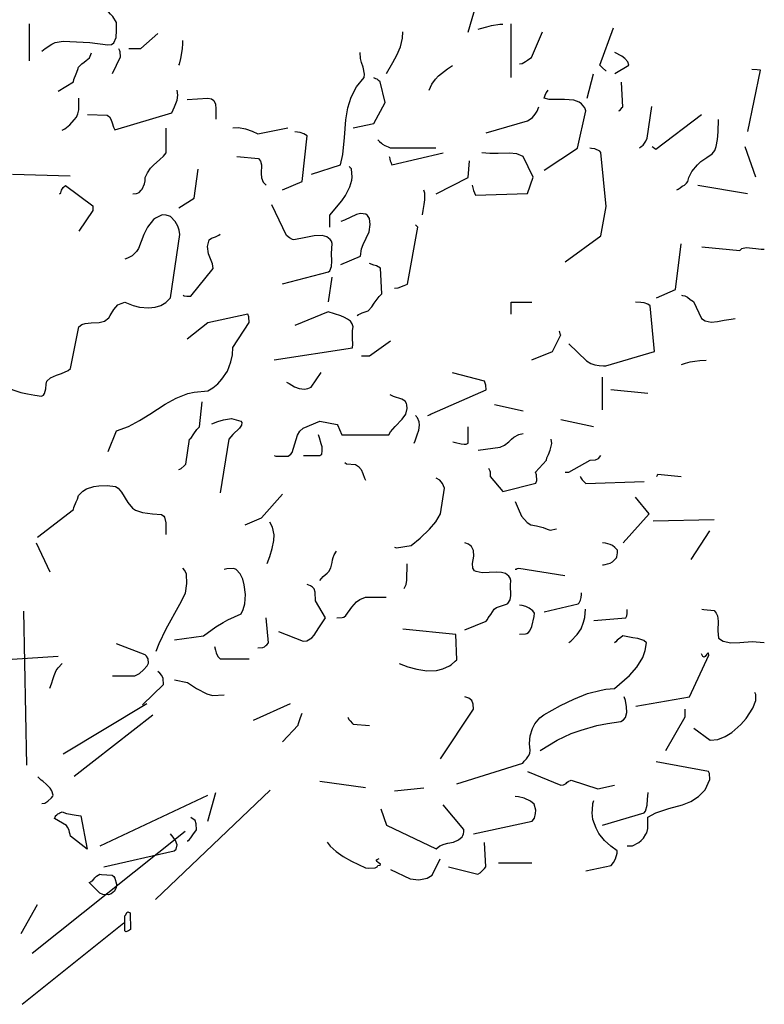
# Model space of a CAD drawing. Header units: metres. Extents: x 104013 to 108981, y 427946 to 428479.
# Tile 327 of 330: x 108970.25 to 108972.32, y 428298.07 to 428300.81. Entities that reach past the tile are written whole.
import ezdxf

# ---------------------------------------------------------------- set-up
doc = ezdxf.new("R2010")
doc.units = ezdxf.units.M
doc.layers.add('N-WE-GR-BOOM-SD', color=90, linetype='Continuous', lineweight=25)

# ---------------------------------------------------------------- blocks, each defined once
blk = doc.blocks.new('SGR-BOOM_S02_G_ZIJ-D')
at = {"flags": 128}
for points in [[(1.7459, 6.422), (1.7882, 6.5654)], [(0.2635, 6.3552), (0.2746, 6.3652), (0.298, 6.3797), (0.3102, 6.3853), (0.338, 6.3908), (0.4303, 6.3853), (0.4926, 6.3775), (0.5059, 6.3786), (0.5137, 6.3842), (0.5215, 6.4031), (0.5226, 6.4275), (0.5226, 6.4553), (0.5104, 6.4765), (0.5026, 6.4842), (0.4948, 6.492), (0.4804, 6.5009), (0.4648, 6.5087), (0.4615, 6.5076), (0.4537, 6.5065), (0.4448, 6.5009), (0.4403, 6.4965), (0.4359, 6.4931)], [(0.2201, 6.3219), (0.2201, 6.4509)], [(1.7804, 6.432), (1.7893, 6.4342), (1.8104, 6.4398), (1.8271, 6.4453), (1.856, 6.4498), (1.866, 6.4498)], [(1.8949, 6.264), (1.8949, 6.4509)], [(2.2264, 6.2874), (2.2241, 6.2874), (2.213, 6.2974), (2.2041, 6.3074), (2.2508, 6.4364)], [(0.566, 6.3652), (0.6082, 6.3652), (0.6672, 6.4175)], [(1.4623, 6.2785), (1.4835, 6.3163), (1.4979, 6.3419), (1.5102, 6.3708), (1.5179, 6.4008), (1.5191, 6.4231)], [(1.9239, 6.3119), (1.9339, 6.313), (1.945, 6.3197), (1.9528, 6.3241), (1.9606, 6.3297), (1.9661, 6.3341), (2.005, 6.4231)], [(0.7395, 6.3074), (0.7417, 6.3108), (0.7473, 6.3308), (0.7528, 6.3641), (0.7539, 6.3819), (0.7539, 6.3931)], [(0.3202, 6.2162), (0.3736, 6.2496), (0.3747, 6.2574), (0.3825, 6.2774), (0.3881, 6.2919), (0.3914, 6.2996), (0.4025, 6.3119), (0.4103, 6.3174), (0.4181, 6.323), (0.4292, 6.333), (0.4359, 6.3497)], [(0.5093, 6.2785), (0.5371, 6.3363), (0.536, 6.353), (0.5349, 6.3564), (0.5315, 6.3641)], [(1.201, 5.9282), (1.3022, 5.9604), (1.31, 5.996), (1.3155, 6.0561), (1.32, 6.1173), (1.3278, 6.1584), (1.3389, 6.1962), (1.3578, 6.2318), (1.3845, 6.264), (1.3856, 6.2763), (1.3812, 6.2996), (1.3756, 6.3163), (1.3711, 6.3308), (1.37, 6.3508)], [(2.2564, 6.2785), (2.3042, 6.3074), (2.3009, 6.3185), (2.2909, 6.3308), (2.2808, 6.3386), (2.2564, 6.3508)], [(1.6102, 6.2207), (1.6191, 6.2407), (1.6325, 6.2585), (1.6425, 6.2696), (1.6736, 6.2941), (1.6914, 6.3063)], [(2.1596, 6.1918), (2.1819, 6.2774)], [(2.7179, 6.0761), (2.7624, 6.2896), (2.7513, 6.2907), (2.7324, 6.2919)], [(1.3456, 6.0894), (1.4179, 6.1039), (1.4568, 6.1773), (1.4401, 6.2496), (1.4345, 6.254), (1.429, 6.2585), (1.4245, 6.2596), (1.4179, 6.2629)], [(2.2697, 6.1484), (2.2731, 6.1495), (2.282, 6.1595), (2.2842, 6.1606), (2.2797, 6.2485)], [(0.4225, 6.135), (0.4904, 6.1328), (0.4982, 6.1273), (0.5037, 6.1195), (0.5082, 6.1061), (0.5126, 6.0917), (0.5171, 6.0828), (0.715, 6.1417), (0.725, 6.1617), (0.7339, 6.1851), (0.7361, 6.2029), (0.7339, 6.2207)], [(2.0106, 5.9415), (2.1263, 6.0183), (2.1552, 6.1484), (2.1518, 6.1584), (2.1396, 6.1729), (2.1318, 6.1784), (2.1129, 6.1851), (2.0807, 6.1873), (2.0273, 6.1873), (2.0106, 6.1918), (2.0117, 6.1962), (2.0128, 6.1995), (2.0139, 6.2029), (2.0173, 6.2107), (2.0217, 6.2162), (2.0239, 6.2207)], [(0.3347, 6.0806), (0.3436, 6.0861), (0.3603, 6.0995), (0.3758, 6.1173), (0.3836, 6.1261), (0.3892, 6.1373), (0.3925, 6.1517), (0.3925, 6.1918)], [(0.7684, 6.1873), (0.8407, 6.1918), (0.8529, 6.1895), (0.8618, 6.184), (0.8674, 6.1717), (0.8685, 6.1551), (0.8685, 6.1195)], [(1.8082, 6.0717), (1.9528, 6.1139), (1.9617, 6.1195), (1.9695, 6.125), (1.9784, 6.1362), (1.9861, 6.1473), (1.9917, 6.1617)], [(2.342, 6.0194), (2.3476, 6.0238), (2.3542, 6.0294), (2.3587, 6.0361), (2.3643, 6.0427), (2.3687, 6.0528), (2.3843, 6.1628)], [(2.3854, 6.0238), (2.3887, 6.0216), (2.3954, 6.0172), (2.3987, 6.0149), (2.5578, 6.135)], [(2.4721, 5.8737), (2.4766, 5.8759), (2.4832, 5.8804), (2.4899, 5.8859), (2.4977, 5.8904), (2.5055, 5.8971), (2.5099, 5.9026), (2.5133, 5.916), (2.5233, 5.9371), (2.5433, 5.9604), (2.5555, 5.9716), (2.5755, 5.986), (2.5945, 5.9983), (2.6034, 6.0105), (2.6089, 6.0238), (2.6134, 6.0483), (2.6156, 6.075), (2.6167, 6.1184)], [(0.5804, 5.8592), (0.5927, 5.8604), (0.596, 5.8626), (0.6016, 5.8648), (0.6094, 5.8726), (0.6127, 5.8759), (0.6205, 5.8948), (0.6227, 5.9048), (0.6227, 5.916), (0.6305, 5.9326), (0.6416, 5.9493), (0.6516, 5.9593), (0.6739, 5.9794), (0.6861, 5.9905), (0.6961, 6.0027), (0.6961, 6.0883)], [(0.9274, 6.0894), (0.9474, 6.0906), (0.9719, 6.0861), (0.9953, 6.0772), (1.0142, 6.0683), (1.1187, 6.0894)], [(1.1009, 5.8737), (1.1687, 5.9026), (1.1865, 6.0616), (1.1743, 6.0683), (1.1621, 6.0728), (1.1432, 6.075)], [(1.4323, 6.0472), (1.4379, 6.0416), (1.4445, 6.0361), (1.4479, 6.0327), (1.4557, 6.0283), (1.4679, 6.0227), (1.4746, 6.0194), (1.6336, 6.0194)], [(1.4712, 5.9894), (1.4723, 5.9871), (1.4735, 5.9805), (1.4746, 5.9749), (1.4768, 5.9693), (1.4801, 5.9604), (1.6592, 6.0027)], [(1.7604, 5.8893), (1.7626, 5.8804), (1.7648, 5.8715), (1.7715, 5.8548), (1.9528, 5.8604), (1.9717, 5.9171), (1.9372, 5.9894), (1.915, 5.9983), (1.8883, 6.0016), (1.8505, 6.0005), (1.8215, 5.9994), (1.7937, 6.0027)], [(2.0829, 5.6235), (2.2074, 5.7136), (2.2264, 5.8159), (2.2074, 6.0038), (2.2041, 6.0083), (2.1863, 6.0161), (2.1752, 6.0172), (2.1685, 6.0183)], [(2.7468, 5.9171), (2.709, 6.0227)], [(0.9419, 5.9894), (1.0164, 5.9827), (1.0242, 5.9738), (1.0275, 5.9604), (1.0264, 5.9304), (1.0275, 5.9149), (1.0331, 5.9004), (1.0431, 5.8893)], [(1.6347, 5.8592), (1.7459, 5.916), (1.7504, 5.9749)], [(0.1612, 5.9282), (0.3625, 5.9226)], [(0.7395, 5.8114), (0.7929, 5.8448), (0.8073, 5.9449)], [(1.2644, 5.7436), (1.2644, 5.7858), (1.3066, 5.8359), (1.3189, 5.8537), (1.3344, 5.8837), (1.3411, 5.9071), (1.3422, 5.9182), (1.34, 5.9471), (1.3367, 5.9493), (1.3356, 5.9515), (1.3322, 5.9549)], [(0.3247, 5.8592), (0.3291, 5.8637), (0.3324, 5.8726), (0.338, 5.8815), (0.3458, 5.8882), (0.4403, 5.8181), (0.4403, 5.8014), (0.3925, 5.7302)], [(2.5444, 5.8893), (2.7168, 5.8604)], [(1.5869, 5.787), (1.5891, 5.8014), (1.5925, 5.8225), (1.5947, 5.8392), (1.5947, 5.8615), (1.5913, 5.8726)], [(1.1009, 5.5467), (1.2599, 5.589), (1.2644, 5.5923), (1.2711, 5.6068), (1.2722, 5.6257), (1.2711, 5.6524), (1.2733, 5.6869), (1.2711, 5.6947), (1.2666, 5.7013), (1.2544, 5.7102), (1.2377, 5.7147), (1.2099, 5.7136), (1.181, 5.708), (1.1398, 5.7002), (1.1354, 5.7013), (1.1243, 5.7069), (1.1143, 5.7147), (1.0631, 5.8214)], [(0.1323, 5.1887), (0.1901, 5.1686), (0.2135, 5.1642), (0.239, 5.1597), (0.2624, 5.1564), (0.2691, 5.1597), (0.2724, 5.1653), (0.2768, 5.182), (0.278, 5.1975), (0.2813, 5.2087), (0.2935, 5.2198), (0.3147, 5.2298), (0.3324, 5.2354), (0.3547, 5.2454), (0.3636, 5.252), (0.3925, 5.3977), (0.4025, 5.4055), (0.4147, 5.4088), (0.4348, 5.4111), (0.4626, 5.4122), (0.4815, 5.4166), (0.4959, 5.4289), (0.5015, 5.4366), (0.5137, 5.4578), (0.5282, 5.4733), (0.5393, 5.4789), (0.5515, 5.4834), (0.5816, 5.4711), (0.6027, 5.4656), (0.6349, 5.4633), (0.6572, 5.4656), (0.6772, 5.4711), (0.695, 5.4822), (0.7106, 5.4978), (0.7428, 5.718), (0.7406, 5.7336), (0.7361, 5.7469), (0.7272, 5.7636), (0.7106, 5.7814), (0.7039, 5.7836), (0.6994, 5.7847), (0.6961, 5.7858), (0.6816, 5.787), (0.6583, 5.7747), (0.6516, 5.7703), (0.6305, 5.7436), (0.6183, 5.718), (0.5994, 5.6702), (0.5927, 5.6591), (0.5771, 5.6446), (0.5615, 5.6357), (0.5515, 5.6324)], [(1.3033, 5.6146), (1.3711, 5.6435), (1.3756, 5.668), (1.3812, 5.6835), (1.4012, 5.728), (1.4056, 5.7536), (1.4034, 5.7736), (1.3956, 5.7847), (1.3901, 5.7892), (1.3711, 5.7914), (1.3578, 5.7881), (1.3155, 5.7681), (1.3033, 5.7636)], [(1.4901, 5.5323), (1.5024, 5.5334), (1.5235, 5.5412), (1.5346, 5.5456), (1.5713, 5.7436), (1.5624, 5.7525)], [(0.755, 5.5078), (0.7584, 5.5056), (0.7673, 5.5034), (0.7817, 5.5034), (0.8596, 5.6001), (0.8574, 5.6168), (0.8429, 5.6513), (0.8396, 5.6769), (0.8451, 5.7002), (0.854, 5.7058), (0.8674, 5.7102), (0.8785, 5.7158), (0.884, 5.7191)], [(2.401, 5.4978), (2.4666, 5.5267), (2.4866, 5.6858)], [(2.5589, 5.6757), (2.6901, 5.6624), (2.6979, 5.6691), (2.7123, 5.6735), (2.7468, 5.6702), (2.7646, 5.6669), (2.7757, 5.6669)], [(1.36, 5.4366), (1.3645, 5.44), (1.37, 5.4422), (1.3778, 5.4455), (1.3845, 5.4478), (1.3978, 5.4533), (1.4112, 5.4667), (1.419, 5.48), (1.4368, 5.5023), (1.4457, 5.5123), (1.4412, 5.6012), (1.4268, 5.609), (1.4179, 5.6112), (1.4023, 5.6179)], [(1.2599, 5.4845), (1.2733, 5.5701)], [(1.8949, 5.4411), (1.8949, 5.4834), (1.9672, 5.4834)], [(2.0962, 5.3388), (2.1574, 5.2787), (2.173, 5.2698), (2.1863, 5.2654), (2.2019, 5.2632), (2.2163, 5.262), (2.2252, 5.262), (2.3943, 5.311), (2.3787, 5.47), (2.3709, 5.4767), (2.3576, 5.4811), (2.3465, 5.4822), (2.3276, 5.4834)], [(2.4877, 5.5078), (2.491, 5.5067), (2.4999, 5.5056), (2.5088, 5.5), (2.5177, 5.4923), (2.53, 5.4856), (2.5578, 5.4266), (2.57, 5.4177), (2.5911, 5.4133), (2.6134, 5.4155), (2.6367, 5.42), (2.6601, 5.4244), (2.6745, 5.4266)], [(1.0709, 5.2821), (1.3433, 5.3243), (1.3445, 5.3366), (1.3433, 5.3566), (1.3433, 5.3844), (1.3456, 5.3977), (1.3422, 5.4077), (1.3367, 5.4166), (1.3267, 5.4244), (1.3155, 5.43), (1.3033, 5.4355), (1.2588, 5.45), (1.1432, 5.4022)], [(0.4937, 4.964), (0.5226, 5.0363), (0.5649, 5.0508), (0.6027, 5.0719), (0.6394, 5.0941), (0.6928, 5.1286), (0.7306, 5.1497), (0.7717, 5.1653), (0.7929, 5.1697), (0.8407, 5.1753), (0.8585, 5.1853), (0.8752, 5.1987), (0.8896, 5.2153), (0.9085, 5.2431), (0.9207, 5.2754), (0.9263, 5.2999), (0.9274, 5.3254), (0.9841, 5.4122), (0.983, 5.4322), (0.9797, 5.4411), (0.8407, 5.4111), (0.7684, 5.3544)], [(1.9672, 5.2821), (2.0395, 5.311), (2.0684, 5.3699), (2.0662, 5.3733), (2.0651, 5.3777), (2.064, 5.381), (2.0629, 5.3822)], [(1.3756, 5.2965), (1.4034, 5.2965), (1.4757, 5.3488)], [(2.4877, 5.2665), (2.5022, 5.2709), (2.5177, 5.2754), (2.5344, 5.2776), (2.5511, 5.2798), (2.5733, 5.281)], [(1.1143, 5.2053), (1.1232, 5.1998), (1.1421, 5.1887), (1.1587, 5.1831), (1.1765, 5.1809), (1.1888, 5.1831), (1.1999, 5.1875), (1.2344, 5.2387)], [(1.6058, 5.0886), (1.6091, 5.0897), (1.6136, 5.093), (1.6169, 5.0952), (1.6203, 5.0963), (1.8082, 5.1786), (1.8071, 5.1942), (1.8026, 5.2087), (1.6914, 5.2376)], [(2.213, 5.1086), (2.213, 5.222)], [(2.2419, 5.1798), (2.3709, 5.1664)], [(0.7395, 4.9017), (0.7439, 4.9028), (0.7484, 4.9051), (0.7584, 4.914), (0.7639, 4.9195), (0.7773, 5.0063), (0.7817, 5.0096), (0.7917, 5.0252), (0.8029, 5.0407), (0.8118, 5.0496), (0.8207, 5.1364)], [(1.0709, 4.9496), (1.0776, 4.9473), (1.1198, 4.9473), (1.1298, 4.9551), (1.1343, 4.9607), (1.1521, 5.0207), (1.161, 5.0341), (1.1721, 5.0452), (1.2299, 5.0697), (1.29, 5.0574), (1.2933, 5.0541), (1.2989, 5.0407), (1.3066, 5.0218), (1.4701, 5.0218), (1.4757, 5.0318), (1.4924, 5.0508), (1.5168, 5.0763), (1.5291, 5.0941), (1.5335, 5.113), (1.5324, 5.1264), (1.5313, 5.1308), (1.5268, 5.1386), (1.5157, 5.1464), (1.4868, 5.1553), (1.4746, 5.1608)], [(1.8371, 5.1275), (1.9372, 5.1052)], [(0.8551, 5.0596), (0.8752, 5.0685), (0.8952, 5.0741), (0.923, 5.0786), (0.9552, 5.0697), (0.9586, 5.0652), (0.9574, 5.0552), (0.9508, 5.0452), (0.9274, 5.0229), (0.9141, 5.0063), (0.884, 4.8205)], [(1.558, 4.9929), (1.5613, 5.0007), (1.5691, 5.0218), (1.5747, 5.0385), (1.5769, 5.0552), (1.5758, 5.0674), (1.5702, 5.0808), (1.5669, 5.083), (1.5658, 5.0852), (1.5624, 5.0886)], [(2.0684, 5.0752), (2.1819, 5.0508)], [(1.6925, 4.9974), (1.7014, 4.9951), (1.7215, 4.9907), (1.7315, 4.9896), (1.7393, 4.9896), (1.7459, 4.9929), (1.7459, 5.0496)], [(1.1732, 4.9496), (1.2299, 4.9496), (1.2366, 4.9551), (1.2388, 4.9662), (1.2377, 4.9807), (1.2344, 4.9907), (1.2288, 5.0118), (1.2255, 5.0218)], [(1.7804, 4.9685), (1.8571, 4.9785), (1.8727, 4.9862), (1.8872, 4.9974), (1.8961, 5.0063), (1.905, 5.0141), (1.9227, 5.0229), (1.9372, 5.0263)], [(1.8171, 4.9062), (1.8215, 4.8962), (1.8227, 4.8928), (1.8227, 4.8773), (1.866, 4.825), (1.9817, 4.8539), (1.985, 4.8628), (1.9839, 4.8828), (1.9806, 4.8917), (2.0184, 4.934), (2.0195, 4.9418), (2.0251, 4.954), (2.0306, 4.9685), (2.0351, 4.9829), (2.0373, 4.9918), (2.034, 5.0063)], [(2.0829, 4.8917), (2.0962, 4.8917), (2.1707, 4.934), (2.1885, 4.9351), (2.1997, 4.9395), (2.2074, 4.9496)], [(1.3167, 4.9251), (1.3233, 4.9206), (1.3545, 4.9184), (1.3645, 4.9117), (1.3734, 4.9017), (1.38, 4.8873), (1.3856, 4.8717), (1.3889, 4.8639)], [(1.4901, 4.6315), (1.4968, 4.6293), (1.548, 4.6371), (1.5791, 4.6626), (1.6114, 4.6938), (1.6336, 4.7193), (1.6492, 4.7471), (1.6636, 4.8361), (1.657, 4.8528), (1.6469, 4.8639), (1.6347, 4.8717)], [(2.1352, 4.8773), (2.1363, 4.8762), (2.1374, 4.8728), (2.1429, 4.865), (2.1552, 4.8528), (2.3576, 4.8595)], [(2.401, 4.8773), (2.4032, 4.8795), (2.4043, 4.8817), (2.4054, 4.885), (2.4866, 4.8773)], [(0.2479, 4.666), (0.3736, 4.7627), (0.3747, 4.7694), (0.3825, 4.7894), (0.3869, 4.7983), (0.3914, 4.8105), (0.4058, 4.8261), (0.4192, 4.8339), (0.4437, 4.8417), (0.4615, 4.845), (0.4904, 4.8461), (0.5193, 4.8417), (0.5293, 4.8361), (0.5404, 4.8228), (0.5627, 4.7861), (0.5793, 4.7672), (0.5893, 4.7605), (0.6138, 4.7516), (0.6483, 4.7471), (0.6794, 4.7449), (0.6872, 4.7394), (0.6905, 4.736), (0.695, 4.716), (0.695, 4.6749)], [(0.9708, 4.7093), (1.0275, 4.7338), (1.0998, 4.815)], [(2.2853, 4.6459), (2.3754, 4.7471), (2.3276, 4.805)], [(1.9094, 4.7905), (1.9194, 4.7661), (1.9316, 4.7394), (1.9506, 4.7171), (1.9639, 4.7093), (1.9839, 4.7049), (2.0062, 4.6993), (2.0206, 4.6938), (2.0306, 4.6904), (2.0529, 4.6949)], [(2.3898, 4.7227), (2.6011, 4.7271)], [(1.0475, 4.5748), (1.0564, 4.5992), (1.0642, 4.627), (1.0698, 4.6548), (1.0709, 4.6738), (1.0653, 4.7004), (1.0564, 4.7182)], [(2.5211, 4.5881), (2.5867, 4.6882)], [(0.2435, 4.6459), (0.2913, 4.5459)], [(1.7348, 4.3435), (1.8082, 4.3735), (1.8127, 4.3802), (1.816, 4.3857), (1.8249, 4.3968), (1.836, 4.4157), (1.8449, 4.4213), (1.8649, 4.428), (1.8794, 4.4335), (1.8838, 4.4358), (1.8916, 4.448), (1.8938, 4.4636), (1.8927, 4.4992), (1.8938, 4.5158), (1.8916, 4.5236), (1.8872, 4.5303), (1.876, 4.5392), (1.8616, 4.5436), (1.8449, 4.5447), (1.8193, 4.5436), (1.7949, 4.5425), (1.7737, 4.547), (1.7682, 4.5492), (1.7626, 4.5581), (1.7615, 4.5748), (1.7659, 4.6004), (1.7648, 4.6193), (1.757, 4.6337), (1.7526, 4.6371), (1.747, 4.6415), (1.7348, 4.6459)], [(2.213, 4.5703), (2.2163, 4.5703), (2.2219, 4.5714), (2.2308, 4.5737), (2.2397, 4.5759), (2.2475, 4.5803), (2.2519, 4.5837), (2.2597, 4.5915), (2.2619, 4.5948), (2.2631, 4.5981), (2.2642, 4.6048), (2.2653, 4.6115), (2.2653, 4.6204), (2.2564, 4.6304), (2.2475, 4.6371), (2.2397, 4.6404), (2.223, 4.6448), (2.213, 4.6459)], [(1.2299, 4.5158), (1.2421, 4.5292), (1.2555, 4.5414), (1.2611, 4.547), (1.2688, 4.5592), (1.2733, 4.5781), (1.2744, 4.587), (1.2766, 4.5959), (1.28, 4.6048), (1.2877, 4.617)], [(0.6616, 4.2701), (0.6716, 4.2967), (0.6961, 4.3479), (0.7439, 4.4335), (0.7628, 4.4713), (0.7673, 4.5047), (0.7662, 4.537), (0.7606, 4.5503), (0.7539, 4.5581)], [(0.725, 4.309), (0.8251, 4.3234), (0.8685, 4.3546), (0.8941, 4.369), (0.9107, 4.379), (0.9563, 4.3991), (0.9641, 4.4146), (0.9697, 4.4346), (0.9719, 4.4669), (0.9675, 4.5003), (0.9619, 4.5203), (0.953, 4.5381), (0.9397, 4.5536), (0.9308, 4.557), (0.9063, 4.5559), (0.8974, 4.5536)], [(1.5235, 4.488), (1.5302, 4.5014), (1.5324, 4.5169), (1.5335, 4.5737)], [(1.9094, 4.5548), (1.9127, 4.5548), (1.9161, 4.557), (1.9216, 4.5581), (2.0818, 4.5325)], [(1.0865, 4.3379), (1.1721, 4.3045), (1.1854, 4.3056), (1.2021, 4.3157), (1.211, 4.3257), (1.2266, 4.3512), (1.2499, 4.3857), (1.2155, 4.4447), (1.2143, 4.4747), (1.211, 4.4869), (1.2043, 4.4925), (1.1977, 4.4969), (1.1865, 4.5014)], [(1.2889, 4.3857), (1.3078, 4.3868), (1.3133, 4.3879), (1.3211, 4.3935), (1.3411, 4.4224), (1.3578, 4.4413), (1.3689, 4.4491), (1.3889, 4.458), (1.4612, 4.458)], [(2.0106, 4.4068), (2.1285, 4.4346), (2.1318, 4.438), (2.1363, 4.4469), (2.1385, 4.4558), (2.1396, 4.4669), (2.1396, 4.4725)], [(1.9239, 4.329), (1.945, 4.3301), (1.9494, 4.3312), (1.9561, 4.3346), (1.9606, 4.3401), (1.9672, 4.3557), (1.975, 4.3902), (1.9761, 4.4013), (1.9706, 4.4102), (1.9583, 4.4191), (1.9461, 4.4246), (1.9339, 4.428), (1.9239, 4.4291)], [(0.2108, 3.8736), (0.2009, 4.4091)], [(1.0142, 4.2812), (1.032, 4.2823), (1.0375, 4.2845), (1.042, 4.289), (1.0453, 4.2923), (1.052, 4.299), (1.0431, 4.3857)], [(2.0962, 4.3001), (2.1029, 4.3045), (2.1252, 4.3279), (2.1385, 4.3479), (2.1474, 4.3701), (2.1518, 4.3868), (2.1541, 4.4157)], [(2.183, 4.3768), (2.2942, 4.3857), (2.2975, 4.3924), (2.2986, 4.4002), (2.2986, 4.4146)], [(2.5589, 4.4157), (2.5655, 4.4146), (2.6011, 4.4113), (2.6089, 4.4024), (2.6134, 4.3924), (2.6156, 4.3735), (2.6145, 4.3401), (2.6167, 4.3145), (2.6323, 4.3045), (2.659, 4.299), (2.6901, 4.3001), (2.7335, 4.3034), (2.7757, 4.3001)], [(-0.069, 4.3379), (-0.0646, 4.339), (-0.0457, 4.3501), (-0.0323, 4.3579), (-0.019, 4.3635), (0.001, 4.3668), (0.0111, 4.3613), (0.0233, 4.3479), (0.0344, 4.3268), (0.0466, 4.3045), (0.06, 4.2901), (0.1601, 4.2423), (0.3202, 4.2523)], [(1.5057, 4.2267), (1.5357, 4.2156), (1.568, 4.2067), (1.6025, 4.2011), (1.6358, 4.2022), (1.6581, 4.2078), (1.6814, 4.2189), (1.687, 4.2222), (1.7003, 4.2345), (1.707, 4.24), (1.7026, 4.3279), (1.5191, 4.3468)], [(1.707, 3.8085), (1.9361, 3.8808), (1.9405, 3.8875), (1.9483, 3.8953), (1.9539, 3.902), (1.9572, 3.9075), (1.9606, 3.9153), (1.9617, 3.9242), (1.9594, 3.9487), (1.9617, 3.9754), (1.9695, 4.0009), (1.9772, 4.0176), (1.995, 4.0376), (2.0095, 4.0488), (2.0673, 4.081), (2.1129, 4.1032), (2.1607, 4.1221), (2.2086, 4.1344), (2.2241, 4.1377), (2.2553, 4.1399), (2.3064, 4.1855), (2.332, 4.2145), (2.3531, 4.2478), (2.362, 4.2723), (2.3665, 4.299), (2.3565, 4.3068), (2.3465, 4.3101), (2.3364, 4.3134), (2.3187, 4.3157), (2.2842, 4.3234), (2.2764, 4.3168), (2.2686, 4.3112), (2.2642, 4.3079), (2.2597, 4.3023), (2.2553, 4.299)], [(0.5093, 4.1844), (0.5871, 4.1844), (0.6027, 4.1922), (0.6171, 4.2044), (0.6294, 4.2189), (0.6338, 4.2278), (0.6327, 4.2434), (0.6272, 4.2523), (0.6227, 4.2567), (0.5226, 4.2956)], [(0.864, 4.2856), (0.8674, 4.2734), (0.8696, 4.2645), (0.8752, 4.2512), (0.884, 4.2434), (0.9841, 4.2434)], [(2.3287, 4.0788), (2.5155, 4.111), (2.5833, 4.2556), (2.5822, 4.2623), (2.58, 4.2634), (2.5755, 4.2589), (2.57, 4.2512), (2.5667, 4.2489), (2.5622, 4.2512), (2.5578, 4.26)], [(0.2913, 4.1411), (0.2969, 4.1566), (0.3024, 4.1744), (0.3058, 4.1855), (0.3135, 4.2022), (0.3202, 4.2122), (0.3336, 4.2267)], [(0.6138, 4.0832), (0.6861, 4.1533), (0.685, 4.1744), (0.6805, 4.1855), (0.6739, 4.1933), (0.6672, 4.1989)], [(0.725, 4.17), (0.7695, 4.1611), (0.8018, 4.1399), (0.8373, 4.121), (0.8574, 4.1155), (0.8974, 4.1177)], [(1.6492, 3.8953), (1.7648, 4.0677), (1.7637, 4.0855), (1.7582, 4.0977), (1.7481, 4.1066), (1.7348, 4.111)], [(1.9961, 3.9242), (2.0551, 3.9598), (2.104, 3.9831), (2.1385, 3.9954), (2.193, 4.0109), (2.2308, 4.0187), (2.2764, 4.0254), (2.2864, 4.031), (2.2931, 4.0387), (2.2975, 4.0565), (2.2964, 4.0766), (2.2931, 4.0977), (2.2886, 4.111)], [(2.5311, 4.002), (2.5878, 3.9598), (2.6145, 3.9631), (2.6401, 3.9731), (2.6623, 3.9865), (2.6945, 4.0143), (2.7123, 4.0354), (2.7357, 4.0721), (2.7468, 4.0988), (2.7457, 4.1188), (2.7424, 4.1266)], [(0.3372, 3.9127), (0.629, 4.0877)], [(0.9997, 4.0298), (1.1287, 4.0877)], [(0.3762, 3.8346), (0.6489, 4.0487)], [(1.1009, 3.9542), (1.1543, 4.0121), (1.1554, 4.0187), (1.1632, 4.0387), (1.1687, 4.0543)], [(1.3278, 4.0399), (1.3289, 4.0376), (1.3311, 4.0321), (1.3356, 4.0276), (1.3433, 4.0187), (1.3456, 4.0154), (1.4034, 4.0109)], [(2.4332, 3.9242), (2.501, 4.041), (2.501, 4.0677)], [(2.2986, 3.5928), (2.3175, 3.5928), (2.3398, 3.605), (2.3476, 3.6117), (2.3554, 3.6195), (2.3643, 3.6339), (2.3676, 3.6384), (2.3709, 3.6528), (2.3709, 3.6929), (2.3987, 3.7073), (2.4443, 3.7229), (2.491, 3.7351), (2.5199, 3.7474), (2.5466, 3.7641), (2.57, 3.7874), (2.5867, 3.823), (2.5856, 3.8441), (2.5822, 3.8519), (2.3998, 3.8853)], [(1.9528, 3.8519), (2.0684, 3.8041), (2.0773, 3.8052), (2.0862, 3.8097), (2.0896, 3.813), (2.094, 3.8163), (2.104, 3.8208), (2.1974, 3.7907), (2.2553, 3.8041)], [(0.2635, 3.7407), (0.2735, 3.7418), (0.2846, 3.7485), (0.2969, 3.7596), (0.3013, 3.7652), (0.3024, 3.7696), (0.298, 3.7841), (0.2924, 3.793), (0.2802, 3.8063), (0.2668, 3.8174), (0.2613, 3.8208), (0.249, 3.833)], [(1.2299, 3.8174), (1.3889, 3.7952)], [(0.4659, 3.5928), (0.8407, 3.7696)], [(0.6588, 3.4064), (1.0579, 3.7861)], [(0.8407, 3.6784), (0.8685, 3.7785)], [(1.4901, 3.7841), (1.5913, 3.7941)], [(2.213, 3.6651), (2.3576, 3.7073), (2.3631, 3.7129), (2.3687, 3.734), (2.3698, 3.754), (2.372, 3.7785)], [(1.4423, 3.7218), (1.4623, 3.6651), (1.6347, 3.5828), (1.6469, 3.5928), (1.6625, 3.5984), (1.6748, 3.6017), (1.6948, 3.6061), (1.7126, 3.6139), (1.7248, 3.6239), (1.727, 3.6284), (1.7292, 3.6351), (1.7304, 3.6417), (1.7304, 3.6495), (1.6592, 3.7351)], [(1.7648, 3.6351), (1.9683, 3.6784), (1.9761, 3.6895), (1.9806, 3.7051), (1.9817, 3.7173), (1.975, 3.7374), (1.9628, 3.7485), (1.9405, 3.7585), (1.9205, 3.7629), (1.9094, 3.7641)], [(2.1552, 3.506), (2.243, 3.525), (2.2508, 3.535), (2.2586, 3.5483), (2.2642, 3.5672), (2.2642, 3.5761), (2.2419, 3.5917), (2.2197, 3.6117), (2.2008, 3.6362), (2.1908, 3.654), (2.1796, 3.684), (2.1774, 3.7073), (2.1785, 3.7185), (2.1796, 3.7407), (2.183, 3.7507)], [(0.3113, 3.6973), (0.3158, 3.7006), (0.3191, 3.7039), (0.3224, 3.7051), (0.3258, 3.7073), (0.3336, 3.7106), (0.3491, 3.7051), (0.3825, 3.6995), (0.3992, 3.6973), (0.4214, 3.5816), (0.3636, 3.6261), (0.3614, 3.6328), (0.3591, 3.6394), (0.358, 3.6472), (0.3525, 3.6583), (0.3491, 3.6639), (0.308, 3.6884), (0.3091, 3.6917), (0.3102, 3.6928), (0.3113, 3.6962), (0.3113, 3.6973), (0.3113, 3.6973)], [(0.7684, 3.6106), (0.7717, 3.6106), (0.7762, 3.6139), (0.7817, 3.6206), (0.7884, 3.6317), (0.8018, 3.6484), (0.8006, 3.6695), (0.7962, 3.6806), (0.7817, 3.6918)], [(0.23, 3.2193), (0.7617, 3.6443)], [(0.4792, 3.5194), (0.7239, 3.5761), (0.7306, 3.5817), (0.7339, 3.5961), (0.7284, 3.6117), (0.7206, 3.6228), (0.7106, 3.6351)], [(1.2555, 3.6061), (1.2655, 3.5917), (1.2866, 3.5728), (1.3111, 3.5561), (1.34, 3.5394), (1.3889, 3.5161), (1.3978, 3.5149), (1.4223, 3.5161), (1.429, 3.5194), (1.4323, 3.525), (1.4401, 3.5261), (1.4412, 3.5294), (1.4334, 3.535), (1.429, 3.5383), (1.4268, 3.5416), (1.4268, 3.5439), (1.4368, 3.5494)], [(1.6781, 3.5194), (1.7793, 3.4949), (1.7871, 3.4994), (1.7926, 3.5038), (1.796, 3.5072), (1.7993, 3.5105), (1.8026, 3.5138), (1.8071, 3.5194), (1.8026, 3.605)], [(1.4757, 3.5105), (1.5446, 3.4782), (1.5747, 3.4749), (1.6036, 3.4805), (1.6203, 3.4905), (1.6481, 3.5483)], [(1.8516, 3.5339), (1.9672, 3.5339)], [(0.4359, 3.4704), (0.4392, 3.4715), (0.4437, 3.4771), (0.4481, 3.4815), (0.4537, 3.4871), (0.4648, 3.4949), (0.4715, 3.4938), (0.5082, 3.4904), (0.5137, 3.486), (0.5171, 3.4804), (0.5226, 3.4593), (0.5215, 3.4482), (0.5159, 3.4348), (0.5048, 3.4259), (0.4948, 3.4226), (0.4759, 3.4237), (0.4648, 3.4281), (0.4281, 3.466), (0.4314, 3.4671), (0.4325, 3.4682), (0.4359, 3.4693), (0.4359, 3.4704), (0.4359, 3.4704)], [(0.1912, 3.2881), (0.2479, 3.3893)], [(0.5526, 3.3069), (0.5526, 3.3492), (0.556, 3.3525), (0.5593, 3.3614), (0.5627, 3.3636), (0.5704, 3.3603), (0.5716, 3.3025), (0.5649, 3.2969), (0.556, 3.2936), (0.5526, 3.298), (0.5526, 3.3069), (0.5526, 3.3069)], [(0.1947, 3.042), (0.5491, 3.3257)]]:
    blk.add_lwpolyline(points, dxfattribs=at)

msp = doc.modelspace()

# ---------------------------------------------------------------- block references
at = {"layer": 'N-WE-GR-BOOM-SD', "xscale": 0.8, "yscale": 0.8, "zscale": 0.8}
msp.add_blockref('SGR-BOOM_S02_G_ZIJ-D', (108970.1027, 428295.641), dxfattribs=at)

doc.saveas('drawing.dxf')
